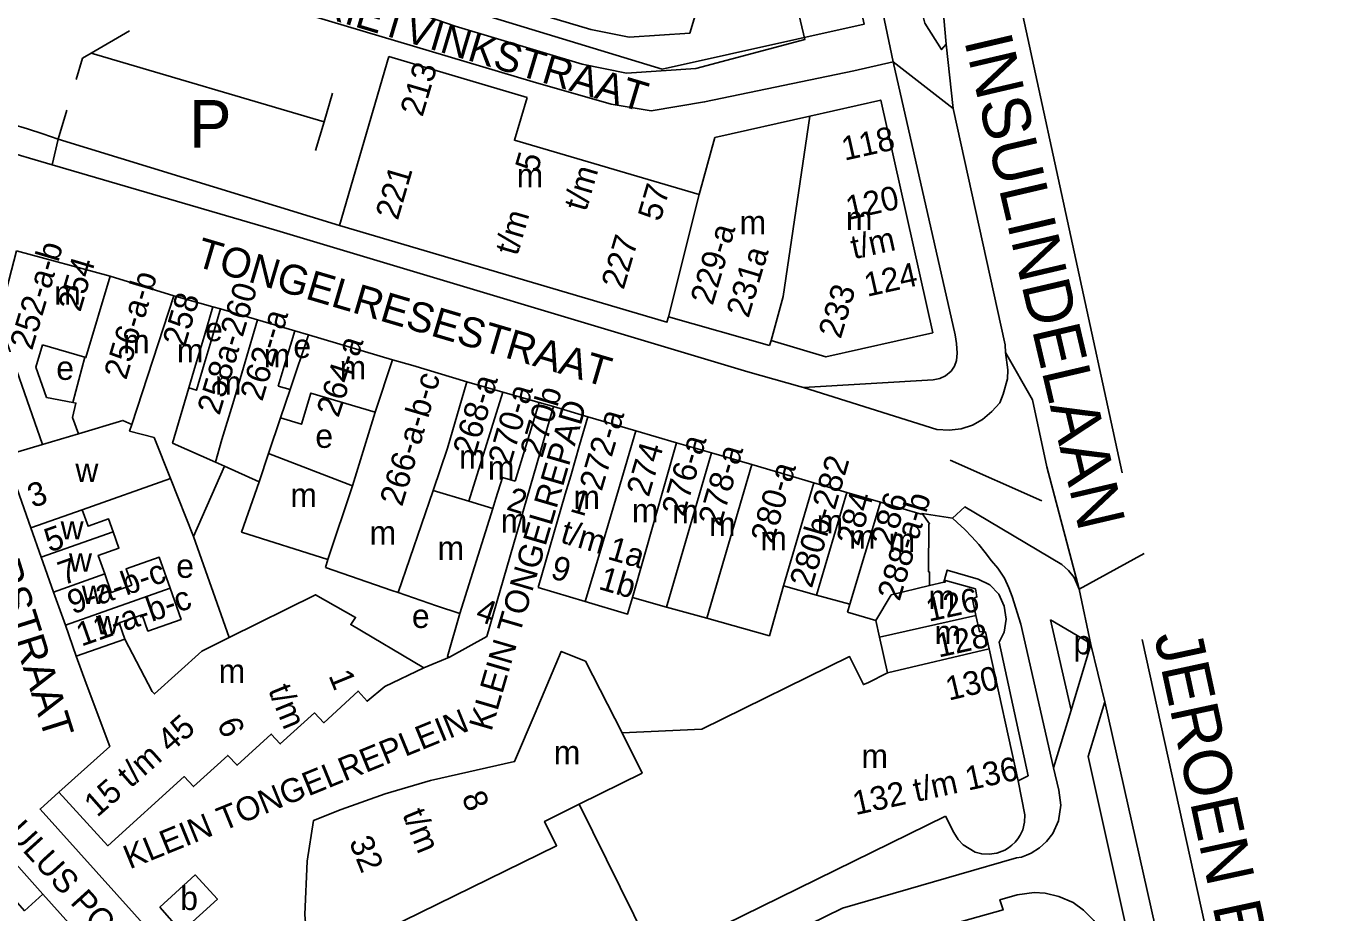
# Model space of a CAD drawing. Extents: x 161775 to 163181, y 382878 to 383925.
# Drawn here: x 162935.1 to 163155.8, y 383562.8 to 383711.7 of the extents above; entities that cross this region are included whole.
import ezdxf

# ---------------------------------------------------------------- set-up
doc = ezdxf.new("R2010")
doc.units = 0
for name, color, linetype in [('BLT_Basislijn', 7, 'Continuous'), ('BLT_Bebouwing', 7, 'Continuous'), ('BLT_Centroide', 7, 'Continuous'), ('BLT_Huisnummer', 7, 'Continuous'), ('BLT_Huisnummer_ tussenligend', 7, 'Continuous'), ('BLT_Huisnummer_reeks', 7, 'Continuous'), ('BLT_Onderverdeling_panden', 7, 'Continuous'), ('BLT_Plantopo', 7, 'Continuous'), ('BLT_Straatnaam', 7, 'Continuous'), ('BLT_Straatnaam_hoofdweg', 7, 'Continuous'), ('BLT_Straatnaam_verkleind', 7, 'Continuous'), ('BLT_Tekst_parkeren', 7, 'Continuous'), ('BLT_Vlakafsluiter', 7, 'Continuous')]:
    doc.layers.add(name, color=color, linetype=linetype)

msp = doc.modelspace()

# ---------------------------------------------------------------- linework, layer by layer
at = {"layer": 'BLT_Basislijn'}
for p, q in [((163078.66, 383715.1), (163080.62, 383705.75)), ((162952.47, 383710.97), (162946.03, 383707.19)), ((162944.59, 383706.35), (162943.51, 383702.78)), ((162946.03, 383707.19), (162944.59, 383706.35)), ((162985.11, 383695.66), (162946.03, 383707.19)), ((163074.04, 383704.24), (163080.62, 383705.75)), ((163090.69, 383697.91), (163080.62, 383705.75)), ((163080.62, 383705.75), (163091.04, 383659.9)), ((162986.53, 383700.46), (162985.11, 383695.66)), ((162941.96, 383697.64), (162940.48, 383692.76)), ((163099.46, 383658.24), (163090.69, 383697.91)), ((162985.11, 383695.66), (162983.7, 383690.86)), ((162939.45, 383688.47), (162940.48, 383692.76)), ((162987.68, 383678.25), (162940.48, 383692.76)), ((162967.74, 383664.25), (162966.46, 383664.59)), ((162982.49, 383659.91), (162980.18, 383660.56)), ((163099.5, 383656.95), (163099.46, 383658.24)), ((163064.95, 383651.23), (163065.58, 383651.03)), ((163065.58, 383651.03), (163087.98, 383643.98)), ((163104.05, 383648.99), (163106.46, 383637.74)), ((163029.4, 383646.14), (163023.65, 383647.85)), ((163090.22, 383638.84), (163105.58, 383632.01)), ((163085.5, 383629.87), (163090.6, 383629.1)), ((162963.18, 383626), (162969.21, 383609.05)), ((163111.84, 383617.17), (163113.83, 383607.88)), ((163107.04, 383612), (163110.5, 383596.83)), ((163102.08, 383611.29), (163107.58, 383587.15)), ((163110.5, 383596.83), (163113.83, 383607.88)), ((163122.46, 383608.73), (163144.94, 383506.44)), ((163006.19, 383605.76), (163001.88, 383603.97)), ((163113.37, 383589.05), (163116.15, 383598.23)), ((163116.15, 383598.23), (163136.51, 383507.91)), ((163107.58, 383587.15), (163110.5, 383596.83)), ((163113.37, 383589.05), (163131.63, 383506.83)), ((163107.58, 383587.15), (163108.43, 383583.44))]:
    msp.add_line(p, q, dxfattribs=at)
for points in [[(163119.07, 383636.69), (163094.09, 383751.99), (163085.51, 383781.47), (163077.68, 383809.83)], [(163089.53, 383708.73), (163088.78, 383707.8), (163085.98, 383712.27), (163084.87, 383716.56), (163085.61, 383719.17), (163078.34, 383755.35), (163076.1, 383757.22), (163074.24, 383780.15), (163075.88, 383780.83)], [(163075.88, 383780.83), (163078.15, 383772.51), (163086.36, 383735.21), (163087.85, 383727.75), (163089.53, 383708.73)], [(162996.59, 383761.12), (162991.41, 383743.9), (162986.55, 383729.68), (162985.43, 383724.07), (162986.93, 383720.71), (162989.92, 383717.71), (163007.12, 383711.73), (163028.43, 383705.37), (163035.9, 383703.87), (163047.49, 383704.62), (163065.81, 383709.48), (163053.03, 383763.59)], [(163074.04, 383704.24), (163048.99, 383699.01), (163040.02, 383697.51), (163033.29, 383698.63), (163020.2, 383702.38), (162971.6, 383716.97), (162965.24, 383718.46), (162957.98, 383714.2)], [(162940.48, 383692.76), (162937.9, 383693.67), (162935.31, 383694.5), (162932.68, 383695.26), (162930.04, 383695.94), (162929.3, 383696.11)], [(162927.95, 383691.62), (162930.27, 383691.13), (162939.45, 383688.47)], [(162939.45, 383688.47), (162977.17, 383677.4), (163056.26, 383653.7), (163064.95, 383651.23)], [(163091.04, 383659.9), (163091.26, 383658.45), (163091.37, 383656.8), (163091.29, 383655.61), (163090.92, 383654.61), (163090.35, 383653.8), (163089.42, 383653), (163088.49, 383652.55), (163087.36, 383652.36), (163065.58, 383651.03)], [(163099.5, 383656.95), (163099.88, 383653.99), (163099.86, 383652.48), (163099.11, 383649.92), (163098.56, 383648.48), (163097.21, 383647.04), (163095.66, 383645.65), (163093.94, 383644.71), (163092.08, 383644.11), (163090.04, 383643.9), (163087.98, 383643.98)], [(163090.6, 383629.1), (163092.68, 383630.98), (163108.94, 383621.33), (163110.09, 383620.33), (163111, 383619.11), (163111.84, 383617.17)], [(163102.08, 383611.29), (163100.59, 383615.97), (163100.06, 383617.41), (163099.34, 383619.03), (163098.23, 383620.72), (163097.14, 383621.95), (163096.11, 383623.33), (163095.02, 383624.67), (163093.87, 383625.96), (163092.66, 383627.18), (163091.39, 383628.36), (163090.6, 383629.1)], [(163101.62, 383584.99), (163103.29, 383585.85), (163098.44, 383608.27), (163099.25, 383609.97), (163099.6, 383612.15), (163099.3, 383614.33), (163098.39, 383616.36), (163096.87, 383617.89), (163094.92, 383618.87), (163089.72, 383620.38), (163089.16, 383618.33)], [(163107.04, 383612), (163113.41, 383608.27), (163113.83, 383607.88)], [(162969.15, 383544.93), (162937.44, 383580.25), (162940.6, 383583.09)], [(163101.37, 383572.03), (163102.2, 383572.19), (163103.01, 383572.48), (163103.79, 383572.82), (163105.21, 383573.71), (163106.38, 383574.77), (163107.43, 383576.13), (163108.41, 383578.29), (163108.78, 383580.87), (163108.43, 383583.44)], [(163058.22, 383556.79), (163072.12, 383563.58), (163091.69, 383569.23), (163101.37, 383572.03)], [(163057.21, 383548.56), (163064.7, 383552.24), (163065.49, 383550.62), (163079.57, 383557.53), (163082.7, 383558.72), (163099.09, 383563.29), (163098.57, 383565.02), (163101.47, 383565.83)], [(163101.47, 383565.83), (163104.29, 383566.21), (163106.13, 383566.11), (163108.44, 383565.58), (163110.88, 383564.55), (163112.58, 383563.27), (163114.31, 383561.54), (163115.83, 383559.07), (163116.42, 383556.84)]]:
    msp.add_lwpolyline(points, dxfattribs=at)
at = {"layer": 'BLT_Bebouwing'}
for p, q in [((162996, 383706.62), (162987.68, 383678.25)), ((162996, 383706.62), (163019.18, 383699.78)), ((163066.68, 383696.65), (163050.72, 383693.05)), ((163048.1, 383683.46), (163050.72, 383693.05)), ((162933.48, 383674.01), (162949.2, 383669.76)), ((162959.88, 383666.45), (162949.2, 383669.76)), ((162966.46, 383664.59), (162959.88, 383666.45)), ((162973.96, 383662.41), (162967.74, 383664.25)), ((162980.18, 383660.56), (162973.96, 383662.41)), ((163042.94, 383662.93), (163059.89, 383658.12)), ((162996.58, 383655.68), (162982.49, 383659.91)), ((163059.89, 383658.12), (163060.18, 383658.93)), ((163000, 383654.73), (162996.58, 383655.68)), ((163000, 383654.73), (163009.07, 383651.98)), ((163015.11, 383650.27), (163009.07, 383651.98)), ((163021.22, 383648.55), (163015.11, 383650.27)), ((163023.65, 383647.85), (163021.22, 383648.55)), ((162975.81, 383639.97), (162977.81, 383645.93)), ((163029.4, 383646.14), (163037.44, 383643.78)), ((163037.44, 383643.78), (163044.29, 383641.78)), ((163044.29, 383641.78), (163050.16, 383640.06)), ((162935.88, 383627.49), (162931.64, 383639.62)), ((163050.16, 383640.06), (163056.9, 383638.09)), ((163067.34, 383635.04), (163056.9, 383638.09)), ((162944.52, 383630.53), (162959.36, 383635.74)), ((163072.86, 383633.42), (163067.34, 383635.04)), ((163078.5, 383631.77), (163072.86, 383633.42)), ((162937.64, 383622.53), (162935.88, 383627.49)), ((162939.71, 383616.7), (162937.64, 383622.53)), ((162985.33, 383620.8), (162985.77, 383622.14)), ((162996.49, 383616.98), (162985.33, 383620.8)), ((163089.16, 383618.33), (163086.72, 383617.78)), ((162939.71, 383616.7), (162941.69, 383611.11)), ((162997.57, 383616.61), (162996.49, 383616.98)), ((163004.01, 383614.4), (162997.57, 383616.61)), ((163021.05, 383617.44), (163028.92, 383615.13)), ((163007.92, 383613.11), (163004.01, 383614.4)), ((163036.9, 383615.75), (163042.58, 383614.17)), ((163042.58, 383614.17), (163049.34, 383612.28)), ((163072.95, 383613.32), (163077.71, 383611.9)), ((163077.71, 383611.9), (163078.33, 383609.12)), ((162941.69, 383611.11), (162943.53, 383605.9)), ((162943.53, 383605.9), (162951.66, 383608.77)), ((163078.33, 383609.12), (163079.67, 383603.12)), ((163101.62, 383584.99), (163096.75, 383607.14)), ((162943.53, 383605.9), (162945.16, 383601.32)), ((163079.67, 383603.12), (163076.39, 383601.46)), ((163027.93, 383581.04), (163040.73, 383555.17)), ((163040.73, 383555.17), (163089.4, 383579.03)), ((163089.4, 383579.03), (163090.82, 383576.3)), ((162930.69, 383574.01), (162937.93, 383565.94)), ((162937.93, 383565.94), (162946.06, 383556.9))]:
    msp.add_line(p, q, dxfattribs=at)
for points in [[(163019.18, 383699.78), (163017.07, 383692.58), (163048.1, 383683.46)], [(163087.32, 383660.24), (163078.56, 383699.33), (163066.68, 383696.65)], [(162987.68, 383678.25), (163042.67, 383662.02), (163042.94, 383662.93)], [(162966.46, 383664.59), (162965.04, 383659.8), (162963.56, 383654.8), (162962.42, 383650.98)], [(162967.74, 383664.25), (162966.32, 383659.46), (162964.99, 383654.97), (162963.69, 383650.6), (162962.42, 383650.98)], [(162980.18, 383660.56), (162978.76, 383655.77), (162977.43, 383651.28)], [(163060.18, 383658.93), (163069.35, 383656.18), (163087.32, 383660.24)], [(162938.52, 383649.36), (162936.72, 383654.48), (162937.84, 383658.24)], [(162937.84, 383658.24), (162944.94, 383656.13)], [(162982.49, 383659.91), (162979.4, 383650.69)], [(162942.93, 383648.53), (162944.94, 383656.13)], [(162979.4, 383650.69), (162977.43, 383651.28)], [(162942.93, 383648.53), (162938.52, 383649.36)], [(162977.81, 383645.93), (162981.34, 383644.88), (162982.89, 383650.11), (162993.71, 383646.91)], [(162993.71, 383646.91), (162989.88, 383634.52)], [(163023.65, 383647.85), (163012.41, 383609.25), (163006.19, 383605.76)], [(163029.4, 383646.14), (163028, 383641.34), (163026.51, 383636.21)], [(162989.88, 383634.52), (162975.81, 383639.97)], [(162959.36, 383635.74), (162963.18, 383626)], [(162963.18, 383626), (162968.39, 383637.81)], [(162968.39, 383637.81), (162974.22, 383635.21)], [(163026.51, 383636.21), (163025.61, 383633.12), (163021.05, 383617.44)], [(162974.22, 383635.21), (162971.27, 383626.76), (162985.77, 383622.15)], [(163085.5, 383629.87), (163085.36, 383629.77), (163078.5, 383631.77)], [(162949.71, 383626.8), (162948.94, 383628.97), (162945.5, 383627.75), (162944.52, 383630.53)], [(163086.72, 383617.78), (163086.72, 383620.07), (163086.59, 383620.08), (163086.63, 383628.07), (163086.76, 383628.17), (163085.5, 383629.87)], [(162948.31, 383619.74), (162947.22, 383622.85), (162950.67, 383624.06), (162949.71, 383626.8)], [(162959.28, 383617.32), (162957.45, 383622.54), (162951.88, 383620.58), (162952.84, 383617.85), (162949.4, 383616.64), (162948.31, 383619.74)], [(163094.53, 383612.76), (163093.94, 383615.48), (163094.71, 383615.87), (163094.46, 383617.21), (163089.45, 383618.64), (163089.38, 383618.38), (163089.16, 383618.33)], [(162951.66, 383608.77), (162950.7, 383611.5), (162954.59, 383612.87), (162955.55, 383610.14), (162961.12, 383612.11), (162959.28, 383617.32)], [(163001.88, 383603.97), (162989.6, 383611.22), (162990.41, 383612.42), (162983.67, 383616.25), (162969.21, 383609.05)], [(163049.34, 383612.28), (163059.87, 383609.35), (163062.25, 383617.72)], [(163062.25, 383617.72), (163067.8, 383616.15)], [(163067.8, 383616.15), (163073.34, 383614.63)], [(163028.92, 383615.13), (163036.05, 383613), (163036.9, 383615.75)], [(163073.34, 383614.63), (163072.95, 383613.32)], [(163006.19, 383605.76), (163005.82, 383605.88), (163007.92, 383613.11)], [(163096.75, 383607.14), (163096.12, 383610.01), (163095.12, 383610.04), (163094.53, 383612.76)], [(162969.21, 383609.05), (162964.61, 383606.76), (162956.63, 383599.57), (162956.26, 383599.99), (162951.66, 383608.77)], [(163002.97, 383585.05), (163017.09, 383588.21), (163020.55, 383596.37), (163024.92, 383606.73), (163028.97, 383605.07), (163035.17, 383593.07)], [(163076.39, 383601.46), (163075.64, 383601.14), (163073.32, 383605.86), (163048.53, 383593.69), (163035.17, 383593.07)], [(162940.6, 383583.09), (162948.82, 383574.08), (162961.63, 383585.71), (162963.22, 383584.01), (162968.95, 383589.24), (162970.51, 383587.61), (162976.25, 383592.84), (162977.77, 383591.18), (162983.53, 383596.39), (162985.07, 383594.73), (162990.81, 383600.05), (162992.33, 383598.34), (162995.34, 383600.85), (163001.88, 383603.97)], [(162945.16, 383601.32), (162949.14, 383590.77), (162940.6, 383583.09)], [(163002.97, 383585.05), (162995.39, 383582.78), (162987.97, 383580.17), (162983.33, 383578.32), (162982.3, 383571.47), (162981.91, 383562.56), (162982.54, 383554.16), (162984.04, 383546.16), (162986.31, 383538.78), (162988.54, 383533.28), (162988.54, 383533.28)], [(163102.42, 383576.78), (163102.7, 383578.02), (163102.75, 383579.26), (163101.62, 383584.99)], [(163027.93, 383581.04), (163022.13, 383578.16), (163024.13, 383574.08), (162995.57, 383560.07), (162996.1, 383556.56), (162996.76, 383553.66), (162998.13, 383548.31), (162999.05, 383545.3), (163000.49, 383541.48), (163003.39, 383535.38)], [(163090.82, 383576.3), (163091.54, 383575.11), (163092.38, 383574.21)], [(163099.37, 383573.36), (163100, 383573.74), (163100.58, 383574.19), (163101.11, 383574.7), (163101.57, 383575.27), (163101.98, 383575.88), (163102.31, 383576.53), (163102.42, 383576.78)], [(163092.38, 383574.21), (163094.4, 383573.01), (163095.51, 383572.72), (163096.78, 383572.67), (163098.02, 383572.85), (163099.37, 383573.36)]]:
    msp.add_lwpolyline(points, dxfattribs=at)
msp.add_lwpolyline([(162957.55, 383563.74), (162963.45, 383569.19), (162967.21, 383565.12), (162961.16, 383559.64)], close=True, dxfattribs=at)
at = {"layer": 'BLT_Onderverdeling_panden'}
for p, q in [((163048.1, 383683.46), (163042.94, 383662.93)), ((162959.88, 383666.45), (162952.82, 383644.83)), ((162979.4, 383650.69), (162977.81, 383645.93)), ((162937.86, 383641.48), (162943.88, 383643.28)), ((163034.53, 383633.88), (163037.44, 383643.78)), ((162931.64, 383639.62), (162937.86, 383641.48)), ((163036.9, 383615.75), (163044.29, 383641.78)), ((163042.58, 383614.17), (163050.16, 383640.06)), ((163056.9, 383638.09), (163049.34, 383612.28)), ((162989.88, 383634.52), (162985.77, 383622.15)), ((163003.4, 383633.77), (163009.43, 383631.93)), ((163031.41, 383623.27), (163034.53, 383633.88)), ((163062.25, 383617.72), (163067.34, 383635.04)), ((163009.43, 383631.93), (163013.42, 383630.71)), ((163067.8, 383616.15), (163072.86, 383633.42)), ((163073.34, 383614.63), (163078.5, 383631.77)), ((162935.88, 383627.49), (162944.52, 383630.53)), ((162949.71, 383626.8), (162937.64, 383622.53)), ((163028.92, 383615.13), (163031.41, 383623.27)), ((162948.31, 383619.74), (162939.71, 383616.7)), ((162959.28, 383617.32), (162941.69, 383611.11)), ((163094.53, 383612.76), (163078.33, 383609.12)), ((163079.67, 383603.12), (163096.75, 383607.14))]:
    msp.add_line(p, q, dxfattribs=at)
for points in [[(163053.74, 383734.5), (163046.52, 383710.57), (163036.31, 383709.91), (163029.88, 383711.2), (163008.96, 383717.44), (162993.19, 383722.93), (162991.96, 383724.16), (162991.69, 383724.77), (162992.36, 383728.12), (162997.13, 383742.07), (163004.05, 383765.09)], [(163060.18, 383658.93), (163062.2, 383666.33), (163066.68, 383696.65)], [(162933.48, 383674.01), (162930.46, 383662.53), (162937.86, 383641.48)], [(162949.2, 383669.76), (162945.15, 383656.07), (162944.94, 383656.13)], [(162973.96, 383662.41), (162969.78, 383648.31)], [(162993.71, 383646.91), (162996.58, 383655.68)], [(163009.07, 383651.98), (163005.81, 383640.87), (163003.4, 383633.77)], [(162962.42, 383650.98), (162959.68, 383641.7), (162966.87, 383638.49)], [(163015.11, 383650.27), (163009.43, 383631.93)], [(162943.88, 383643.28), (162942.88, 383646.01), (162943.45, 383648.43), (162942.93, 383648.53)], [(162969.78, 383648.31), (162967.94, 383642.3)], [(163017.21, 383635.3), (163021.22, 383648.55)], [(162952.82, 383644.83), (162951.35, 383645.51), (162943.88, 383643.28)], [(162959.36, 383635.74), (162956.58, 383642.66), (162952.46, 383643.73), (162952.82, 383644.83)], [(162967.94, 383642.3), (162966.87, 383638.49)], [(162966.87, 383638.49), (162968.39, 383637.81)], [(162975.81, 383639.97), (162974.22, 383635.21)], [(163013.43, 383630.7), (163013.95, 383632.39), (163015.08, 383635.96)], [(163015.08, 383635.96), (163017.21, 383635.3)], [(163003.4, 383633.77), (162997.57, 383616.61)], [(163007.92, 383613.11), (163013.42, 383630.71)], [(163077.71, 383611.9), (163080.32, 383616.21), (163086.72, 383617.78)], [(163035.17, 383593.07), (163038.49, 383586.29), (163027.93, 383581.04)], [(162927.06, 383558.6), (162933.64, 383564.51), (162934.84, 383563.17), (162937.93, 383565.94)]]:
    msp.add_lwpolyline(points, dxfattribs=at)
at = {"layer": 'BLT_Plantopo'}
msp.add_lwpolyline([(163016.15, 383761.23), (163011.41, 383745.48), (163009.81, 383745.97), (163009.17, 383743.83), (163001.45, 383746.16), (162993.91, 383721.13), (162999.92, 383719.27), (162999.38, 383717.51), (163041.89, 383704.52), (163075.77, 383712.07), (163067.71, 383748.28), (163024.26, 383761.09), (163023.63, 383758.98)], close=True, dxfattribs=at)
at = {"layer": 'BLT_Vlakafsluiter'}
for p, q in [((163089.53, 383708.73), (163090.69, 383697.91)), ((163099.5, 383656.95), (163104.05, 383648.99)), ((163106.46, 383637.74), (163111.84, 383617.17)), ((163122.76, 383623.17), (163111.84, 383617.17)), ((163113.83, 383607.88), (163116.15, 383598.23))]:
    msp.add_line(p, q, dxfattribs=at)

# ---------------------------------------------------------------- texts
at = {"layer": 'BLT_Centroide'}
for s, p in [('m', (163017.45, 383684.69)), ('m', (163054.86, 383676.78)), ('m', (163072.7, 383677.48)), ('m', (162939.83, 383664.97)), ('e', (162965.15, 383658.83)), ('m', (162951.38, 383656.81)), ('m', (162960.42, 383655.25)), ('e', (162979.96, 383656.01)), ('m', (162974.98, 383654.44)), ('e', (162940.16, 383652.33)), ('m', (162987.73, 383652.41)), ('m', (162966.81, 383649.83)), ('e', (162983.65, 383640.91)), ('m', (163007.77, 383637.44)), ('w', (162943.37, 383635.2)), ('m', (163012.61, 383635.59)), ('m', (162979.46, 383631)), ('m', (163026.97, 383630.63)), ('m', (163036.78, 383628.39)), ('m', (163043.53, 383628.25)), ('m', (163014.78, 383626.69)), ('m', (163049.73, 383626.12)), ('m', (163067.8, 383626.53)), ('w', (162940.89, 383625.52)), ('m', (162992.76, 383624.67)), ('m', (163073.23, 383623.98)), ('m', (163004.16, 383622.09)), ('m', (163058.34, 383623.72)), ('m', (163079.86, 383623.41)), ('w', (162942.29, 383620.11)), ('e', (162960.3, 383619.08)), ('w', (162944.46, 383614.67)), ('m', (163086.57, 383613.85)), ('e', (162999.86, 383610.66)), ('w', (162946.82, 383609.6)), ('m', (163087.59, 383607.94)), ('p', (163110.92, 383606.23)), ('m', (162967.42, 383601.43)), ('m', (163023.68, 383587.76)), ('m', (163075.32, 383587.16)), ('b', (162960.97, 383563.28))]:
    msp.add_text(s, height=4, dxfattribs=at).set_placement(p)
at = {"layer": 'BLT_Huisnummer'}
for s, rotation, p in [('258', 73.4913, (162961.74, 383657.67)), ('262--a', 73.5005, (162974.74, 383648.59)), ('3', 19.3706, (162936.2, 383630.78)), ('284', 73.7, (163074.83, 383624.27)), ('7', 19.3651, (162941.31, 383617.79)), ('126', 12.303, (163086.63, 383611.7)), ('128', 12.303, (163088.27, 383605.68))]:
    msp.add_text(s, height=4, rotation=rotation, dxfattribs=at).set_placement(p)
at = {"layer": 'BLT_Huisnummer_ tussenligend'}
msp.add_text('5', height=4, rotation=19.3706, dxfattribs=at).set_placement((162939.02, 383623.31))
at = {"layer": 'BLT_Huisnummer_reeks'}
for s, rotation, p in [('213', 73.636, (163001.63, 383696.37)), ('118', 12.6417, (163072.48, 383689.13)), ('5', 73.6286, (163020.92, 383686.99)), ('221', 73.636, (162997.49, 383679)), ('t/m', 73.6177, (163029.09, 383680.48)), ('57', 73.6201, (163041.53, 383678.79)), ('120', 12.6417, (163073.19, 383679.18)), ('t/m', 73.636, (163017.54, 383673.04)), ('229-a', 73.6201, (163050.34, 383664.7)), ('227', 73.6201, (163035.39, 383667.35)), ('t/m', 12.2639, (163074.02, 383672.59)), ('252-a-b', 73.4994, (162936.1, 383657.16)), ('231a', 73.3293, (163056.36, 383662.58)), ('254', 73.4994, (162944.2, 383663.6)), ('124', 12.6417, (163076.27, 383666.27)), ('256-a-b', 73.4983, (162951.9, 383652.19)), ('258a-260', 73.4845, (162967.55, 383646.24)), ('233', 73.3293, (163071.82, 383659.08)), ('264-a', 71.8909, (162987.52, 383645.85)), ('266-a-b-c', 73.6332, (162998.21, 383630.91)), ('268-a', 73.6313, (163010.47, 383639.34)), ('270-a', 73.6293, (163016.37, 383637.73)), ('270b', 73.6293, (163021.74, 383639.08)), ('272-a', 73.6856, (163031.71, 383633.49)), ('276-a', 73.6824, (163045.51, 383629.22)), ('274', 73.6824, (163039.61, 383632.52)), ('278-a', 73.6849, (163051.66, 383627.56)), ('280-a', 73.284, (163060.44, 383624.66)), ('280b-282', 73.7, (163066.99, 383617.2)), ('2', 342.742, (163015.56, 383630.59)), ('1', 343.7927, (163026.22, 383630.29)), ('286', 73.2367, (163080.58, 383624.13)), ('288-a-b', 73.2367, (163081.71, 383615.03)), ('t/m', 343.7869, (163024.6, 383625.07)), ('1a', 343.7927, (163032.51, 383622.28)), ('9', 343.7869, (163022.94, 383619.08)), ('9-a-b-c', 19.3651, (162942.89, 383612.91)), ('1b', 343.7927, (163031.01, 383617.24)), ('11-a-b-c', 19.3654, (162944.38, 383607.51)), ('4', 340.8671, (163010.35, 383612.03)), ('1', 292.2351, (162985.81, 383602.68)), ('130', 13.2842, (163089.97, 383598.44)), ('t/m', 292.2351, (162975.69, 383600.23)), ('15 t/m 45', 41.332, (162947.03, 383578.74)), ('6', 292.2351, (162967.11, 383594.67)), ('132 t/m 136', 12.303, (163074.32, 383579.21)), ('8', 292.2351, (163008.15, 383582.29)), ('t/m', 292.2351, (162998.21, 383579.37)), ('32', 292.2351, (162989.25, 383574.76))]:
    msp.add_text(s, height=4, rotation=rotation, dxfattribs=at).set_placement(p)
at = {"layer": 'BLT_Straatnaam'}
for s, height, rotation, p in [('RIETVINKSTRAAT', 4.9999, 343.4003, (162983.68, 383713.62)), ('TONGELRESESTRAAT', 5, 343.5496, (162963.27, 383671.5)), ('PAULUS POTTERSTRAAT', 5, 287.5274, (162913.71, 383669.95))]:
    msp.add_text(s, height=height, rotation=rotation, dxfattribs=at).set_placement(p)
at = {"layer": 'BLT_Straatnaam_hoofdweg'}
for s, height, rotation, p in [('INSULINDELAAN', 8, 283.183, (163092.53, 383709.39)), ('JEROEN BOSCHLAAN', 7.9999, 282.183, (163124.42, 383609.35))]:
    msp.add_text(s, height=height, rotation=rotation, dxfattribs=at).set_placement(p)
at = {"layer": 'BLT_Straatnaam_verkleind'}
for s, rotation, p in [('KLEIN TONGELREPAD', 73.7351, (163013.2, 383593.16)), ('KLEIN TONGELREPLEIN', 22.2351, (162952.48, 383570.09)), ('PAULUS POTTERSTRAAT', 312.2351, (162926.97, 383581.42))]:
    msp.add_text(s, height=4, rotation=rotation, dxfattribs=at).set_placement(p)
at = {"layer": 'BLT_Tekst_parkeren'}
msp.add_text('P', height=8, dxfattribs=at).set_placement((162962.45, 383691.33))

doc.saveas('drawing.dxf')
